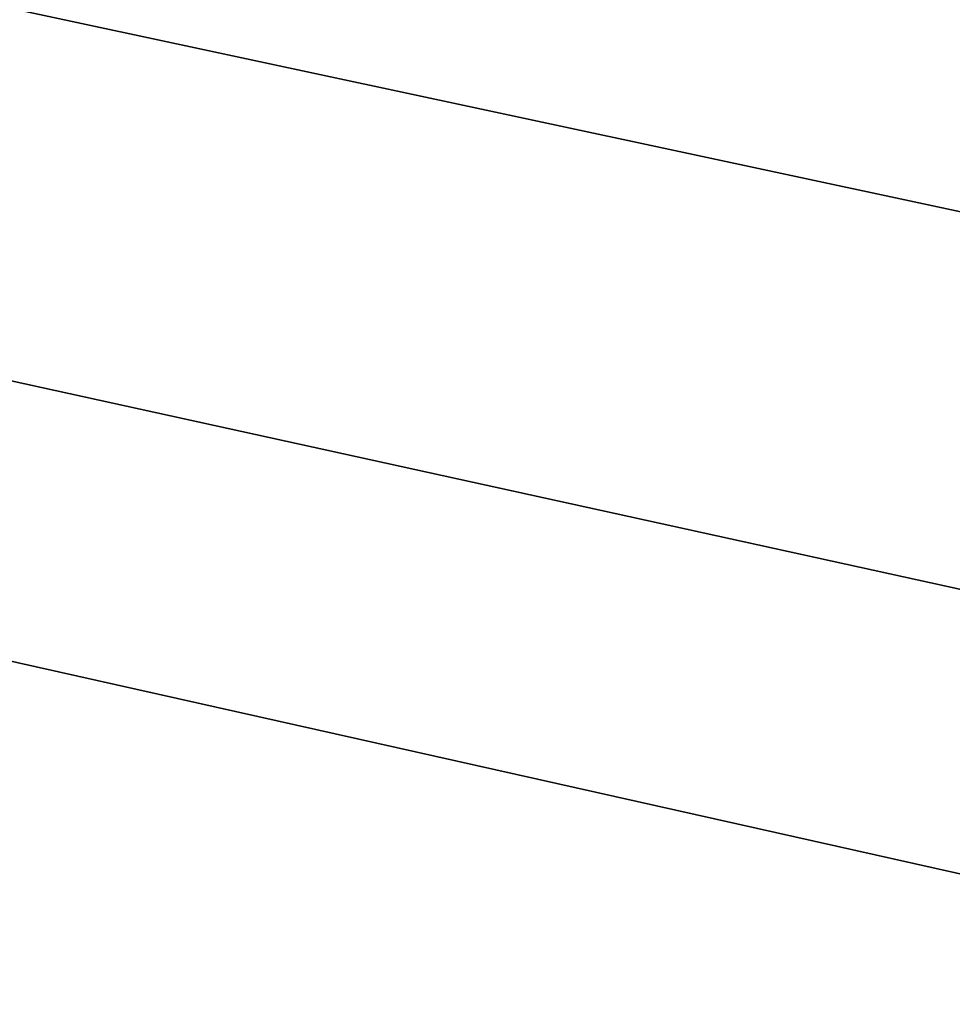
# Model space of a CAD drawing. Header units: millimetres. Extents: x -125 to 125, y -4 to 54.
# Tile 552 of 612: x 106.28 to 109.59, y 0.07 to 3.56. Entities that reach past the tile are written whole.
import ezdxf

# ---------------------------------------------------------------- set-up
doc = ezdxf.new("R2010")
doc.units = ezdxf.units.MM
doc.header["$LTSCALE"] = 65.185185
doc.layers.add('3', color=7, linetype='CONTINUOUS')
doc.layers.add('5', color=7, linetype='CONTINUOUS')

msp = doc.modelspace()

# ---------------------------------------------------------------- linework, layer by layer
at = {"layer": '3', "color": 7, "linetype": 'Continuous', "true_color": 0xf9fafd}
for points in [[(-124.5375, 53, 124.5375), (-125, 0, 125), (112, 0, 125), (-124.5375, 53, 124.5375)], [(124.5375, 53, 124.5375), (-124.5375, 53, 124.5375), (118.4125, 1, 124.9913), (124.5375, 53, 124.5375)], [(118.4125, 1, 124.9913), (-124.5375, 53, 124.5375), (112.0875, 1, 124.9913), (118.4125, 1, 124.9913)], [(112.0875, 1, 124.9913), (-124.5375, 53, 124.5375), (112, 0, 125), (112.0875, 1, 124.9913)]]:
    msp.add_3dface(points, dxfattribs=at)
at = {"layer": '5', "color": 7, "linetype": 'Continuous', "true_color": 0xf9fafd}
for points in [[(-124.5375, 53, -124.5375), (124.5375, 53, -124.5375), (-118.4125, 1, -124.9913), (-124.5375, 53, -124.5375)], [(-118.4125, 1, -124.9913), (124.5375, 53, -124.5375), (-112.0875, 1, -124.9913), (-118.4125, 1, -124.9913)], [(-112.0875, 1, -124.9913), (124.5375, 53, -124.5375), (-112, 0, -125), (-112.0875, 1, -124.9913)], [(124.5375, 53, -124.5375), (125, 0, -125), (-112, 0, -125), (124.5375, 53, -124.5375)]]:
    msp.add_3dface(points, dxfattribs=at)

doc.saveas('drawing.dxf')
